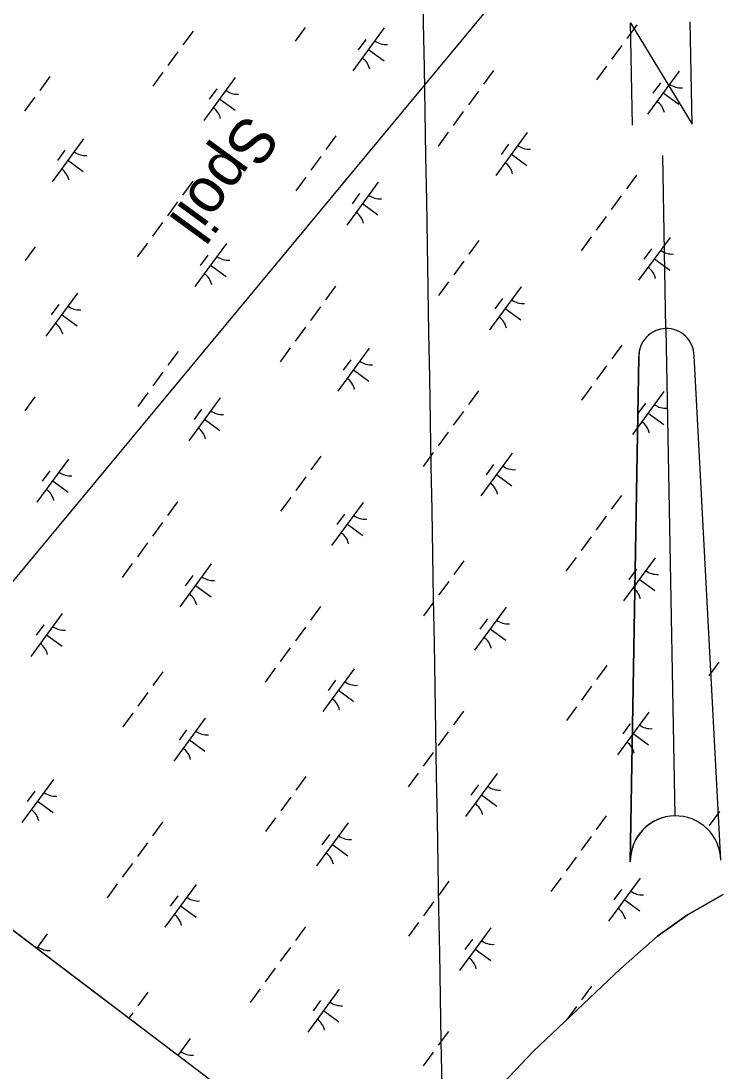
# Model space of a CAD drawing. Extents: x 3905714 to 3926767, y 183354 to 205755.
# Drawn here: x 3914518 to 3915177, y 185637 to 186623 of the extents above; entities that cross this region are included whole.
import ezdxf

# ---------------------------------------------------------------- set-up
doc = ezdxf.new("R2010")
doc.units = 0
for name, color, linetype in [('V-ANNO-SYMB', 7, 'Continuous'), ('V-CHAN-SPOL', 7, 'Continuous'), ('V-GRID-FRAM', 7, 'Continuous'), ('V-GRID-MAJR', 7, 'Continuous'), ('V-TOPO-SHOR', 7, 'Continuous'), ('V-UTIL-LINE', 7, 'Continuous'), ('V-WETL-SWMP', 7, 'Continuous')]:
    doc.layers.add(name, color=color, linetype=linetype)

msp = doc.modelspace()

# ---------------------------------------------------------------- linework, layer by layer
at = {"layer": 'V-ANNO-SYMB'}
for p, q in [((3915123.89, 186334.39), (3915120.96, 186496.86)), ((3915123.89, 186334.39), (3915132.15, 185876.97)), ((3915123.89, 186334.39), (3915132.15, 185876.97)), ((3915175.41, 185835.24), (3915150.36, 186308.86)), ((3915090.42, 185833.7), (3915098.36, 186307.93)), ((3915098.36, 186307.93), (3915090.42, 185833.7))]:
    msp.add_line(p, q, dxfattribs=at)
msp.add_lwpolyline([(3915092.44, 186525.36), (3915090.7, 186621.35), (3915148.43, 186526.37), (3915146.7, 186622.36)], dxfattribs=at)
for centre, radius, start, end in [((3915124.36, 186308.39), 26, 91.03111, 181.03442), ((3915124.36, 186308.39), 26, 91.03774, 181.03444), ((3915124.36, 186308.39), 26, 1.03444, 91.03774), ((3915132.92, 185834.47), 42.5, 91.03442, 181.03442), ((3915132.92, 185834.47), 42.5, 91.03444, 181.03444), ((3915132.92, 185834.47), 42.5, 1.03444, 91.03444), ((3915132.92, 185834.47), 42.5, 1.03444, 91.03444)]:
    msp.add_arc(centre, radius, start, end, dxfattribs=at)
at = {"layer": 'V-GRID-FRAM'}
msp.add_lwpolyline([(3924287.85, 196971.08), (3915521.38, 185005.59), (3909313.29, 189695.82), (3918205.93, 201877.91), (3924287.85, 196971.08)], dxfattribs=at)
at = {"layer": 'V-GRID-MAJR'}
msp.add_spline([(3914930.18, 184667.84), (3914884.14, 187327.39), (3914779.24, 193387.51), (3914694.62, 198275.87)], degree=3, dxfattribs=at)
at = {"layer": 'V-TOPO-SHOR'}
msp.add_lwpolyline([(3914917.1, 185569.55), (3914999.49, 185656), (3915081.23, 185733.28), (3915116.13, 185763.99), (3915144.16, 185784.02), (3915177.7, 185803)], dxfattribs=at)
at = {"layer": 'V-UTIL-LINE'}
msp.add_lwpolyline([(3914345.24, 185898.11), (3915108.15, 186817.19)], dxfattribs=at)
at = {"layer": 'V-WETL-SWMP'}
for p, q in [((3914785.28, 186616.94), (3914775.82, 186604.03)), ((3914859.46, 186616.61), (3914829.91, 186576.28)), ((3915096.54, 186619.47), (3915087.08, 186606.57)), ((3914679.87, 186613.65), (3914670.41, 186600.74)), ((3914842.01, 186605.84), (3914834.92, 186596.16)), ((3914844.69, 186596.45), (3914859.21, 186585.81)), ((3915082.36, 186600.11), (3915072.9, 186587.21)), ((3914665.68, 186594.29), (3914656.23, 186581.38)), ((3914651.5, 186574.93), (3914642.04, 186562.02)), ((3914962.01, 186576.71), (3914952.55, 186563.81)), ((3915068.17, 186580.75), (3915058.72, 186567.85)), ((3915136.18, 186575.92), (3915106.63, 186535.59)), ((3914545.34, 186570.89), (3914535.88, 186557.98)), ((3914719.51, 186570.1), (3914689.96, 186529.76)), ((3915118.73, 186565.15), (3915111.64, 186555.47)), ((3914702.05, 186559.33), (3914694.96, 186549.65)), ((3914947.83, 186557.35), (3914938.37, 186544.45)), ((3915121.41, 186555.75), (3915135.93, 186545.12)), ((3914531.15, 186551.53), (3914521.7, 186538.62)), ((3914704.73, 186549.93), (3914719.25, 186539.29)), ((3914933.64, 186537.99), (3914924.19, 186525.09)), ((3914919.46, 186518.63), (3914910, 186505.73)), ((3914993.64, 186518.31), (3914964.09, 186477.97)), ((3914576.97, 186512.48), (3914547.42, 186472.15)), ((3914814.05, 186515.34), (3914804.59, 186502.44)), ((3914976.19, 186507.54), (3914969.1, 186497.86)), ((3914559.51, 186501.71), (3914552.42, 186492.03)), ((3914978.87, 186498.14), (3914993.39, 186487.5)), ((3914562.19, 186492.31), (3914576.71, 186481.68)), ((3914799.86, 186495.98), (3914790.41, 186483.08)), ((3914785.68, 186476.62), (3914776.22, 186463.72)), ((3915096.19, 186478.41), (3915086.73, 186465.5)), ((3914679.52, 186472.58), (3914670.06, 186459.68)), ((3914853.69, 186471.79), (3914824.14, 186431.46)), ((3914836.23, 186461.02), (3914829.14, 186451.34)), ((3915082.01, 186459.05), (3915072.55, 186446.14)), ((3914665.33, 186453.22), (3914655.88, 186440.32)), ((3914838.91, 186451.62), (3914853.43, 186440.99)), ((3915067.82, 186439.69), (3915058.37, 186426.78)), ((3914651.15, 186433.86), (3914641.69, 186420.96)), ((3915053.64, 186420.33), (3915044.18, 186407.42)), ((3915127.82, 186420), (3915098.27, 186379.67)), ((3914531.55, 186411.21), (3914522.1, 186398.3)), ((3914636.96, 186414.5), (3914627.51, 186401.6)), ((3914711.15, 186414.17), (3914681.6, 186373.84)), ((3914948.23, 186417.04), (3914938.77, 186404.13)), ((3915110.37, 186409.23), (3915103.28, 186399.55)), ((3914693.69, 186403.41), (3914686.6, 186393.73)), ((3914934.04, 186397.68), (3914924.59, 186384.77)), ((3915113.05, 186399.83), (3915127.57, 186389.2)), ((3914696.37, 186394.01), (3914710.89, 186383.37)), ((3914919.86, 186378.32), (3914910.4, 186365.41)), ((3914813.7, 186374.28), (3914804.24, 186361.37)), ((3914987.87, 186373.48), (3914958.32, 186333.15)), ((3914571.19, 186367.66), (3914541.64, 186327.33)), ((3914970.41, 186362.72), (3914963.32, 186353.04)), ((3914553.74, 186356.89), (3914546.65, 186347.21)), ((3914799.51, 186354.92), (3914790.06, 186342.01)), ((3914973.09, 186353.32), (3914987.61, 186342.68)), ((3914556.42, 186347.49), (3914570.94, 186336.85)), ((3914785.33, 186335.56), (3914775.87, 186322.65)), ((3915082.4, 186318.73), (3915072.95, 186305.82)), ((3914665.73, 186312.91), (3914656.28, 186300)), ((3914771.14, 186316.2), (3914761.69, 186303.29)), ((3914845.33, 186315.87), (3914815.78, 186275.54)), ((3914827.87, 186305.1), (3914820.78, 186295.42)), ((3915068.22, 186299.37), (3915058.76, 186286.46)), ((3914651.55, 186293.55), (3914642.09, 186280.64)), ((3914830.55, 186295.7), (3914845.07, 186285.06)), ((3915054.04, 186280.01), (3915044.58, 186267.1)), ((3914531.2, 186270.15), (3914521.75, 186257.24)), ((3914637.36, 186274.19), (3914627.91, 186261.28)), ((3914705.37, 186269.35), (3914675.82, 186229.02)), ((3914947.87, 186275.97), (3914938.42, 186263.06)), ((3915122.05, 186275.18), (3915092.5, 186234.85)), ((3914859.28, 185505.8), (3913857.71, 186262.5)), ((3915104.59, 186264.41), (3915097.5, 186254.73)), ((3914687.92, 186258.59), (3914680.83, 186248.91)), ((3914933.69, 186256.61), (3914924.23, 186243.7)), ((3915107.27, 186255.01), (3915121.79, 186244.37)), ((3914690.6, 186249.19), (3914705.12, 186238.55)), ((3914919.51, 186237.25), (3914910.05, 186224.34)), ((3914562.83, 186211.74), (3914533.28, 186171.4)), ((3914799.91, 186214.6), (3914790.45, 186201.69)), ((3914905.32, 186217.89), (3914895.87, 186204.98)), ((3914979.51, 186217.56), (3914949.96, 186177.23)), ((3914545.38, 186200.97), (3914538.29, 186191.29)), ((3914962.05, 186206.8), (3914954.96, 186197.12)), ((3914548.06, 186191.57), (3914562.58, 186180.93)), ((3914785.73, 186195.24), (3914776.27, 186182.33)), ((3914964.73, 186197.4), (3914979.25, 186186.76)), ((3914665.38, 186171.84), (3914655.92, 186158.93)), ((3914771.54, 186175.88), (3914762.09, 186162.97)), ((3914839.55, 186171.05), (3914810, 186130.71)), ((3915082.05, 186177.67), (3915072.6, 186164.76)), ((3914651.2, 186152.48), (3914641.74, 186139.57)), ((3914822.1, 186160.28), (3914815.01, 186150.6)), ((3915067.87, 186158.31), (3915058.41, 186145.4)), ((3914824.78, 186150.88), (3914839.3, 186140.24)), ((3914637.01, 186133.12), (3914627.56, 186120.21)), ((3915053.69, 186138.95), (3915044.23, 186126.04)), ((3914622.83, 186113.76), (3914613.37, 186100.85)), ((3914697.01, 186113.43), (3914667.46, 186073.1)), ((3914934.09, 186116.29), (3914924.63, 186103.39)), ((3915039.5, 186119.59), (3915030.05, 186106.68)), ((3915113.69, 186119.26), (3915084.14, 186078.92)), ((3914679.56, 186102.67), (3914672.47, 186092.99)), ((3915096.23, 186108.49), (3915089.14, 186098.81)), ((3914682.24, 186093.27), (3914696.76, 186082.63)), ((3914919.91, 186096.93), (3914910.45, 186084.03)), ((3915098.91, 186099.09), (3915113.43, 186088.45)), ((3914799.56, 186073.53), (3914790.1, 186060.63)), ((3914905.72, 186077.57), (3914896.27, 186064.67)), ((3914973.73, 186072.74), (3914944.18, 186032.41)), ((3914557.06, 186066.92), (3914527.51, 186026.58)), ((3914539.6, 186056.15), (3914532.51, 186046.47)), ((3914785.38, 186054.17), (3914775.92, 186041.27)), ((3914956.28, 186061.97), (3914949.19, 186052.29)), ((3914958.96, 186052.58), (3914973.48, 186041.94)), ((3914542.28, 186046.75), (3914556.8, 186036.11)), ((3914771.19, 186034.81), (3914761.74, 186021.91)), ((3914757.01, 186015.45), (3914747.55, 186002.55)), ((3914831.19, 186015.13), (3914801.64, 185974.79)), ((3915068.27, 186017.99), (3915058.81, 186005.08)), ((3915173.68, 186021.28), (3915164.23, 186008.37)), ((3914651.6, 186012.16), (3914642.14, 185999.26)), ((3914813.74, 186004.36), (3914806.65, 185994.68)), ((3914816.42, 185994.96), (3914830.94, 185984.32)), ((3915054.09, 185998.63), (3915044.63, 185985.72)), ((3914637.41, 185992.8), (3914627.96, 185979.9)), ((3914933.74, 185975.23), (3914924.28, 185962.32)), ((3915039.9, 185979.27), (3915030.45, 185966.36)), ((3915107.91, 185974.44), (3915078.36, 185934.1)), ((3914623.23, 185973.44), (3914613.77, 185960.54)), ((3914691.24, 185968.61), (3914661.69, 185928.28)), ((3914673.78, 185957.84), (3914666.69, 185948.16)), ((3914919.56, 185955.87), (3914910.1, 185942.96)), ((3915090.46, 185963.67), (3915083.37, 185953.99)), ((3915093.14, 185954.27), (3915107.66, 185943.63)), ((3914676.46, 185948.44), (3914690.98, 185937.81)), ((3914905.37, 185936.51), (3914895.92, 185923.6)), ((3914891.19, 185917.15), (3914881.73, 185904.24)), ((3914965.37, 185916.82), (3914935.82, 185876.49)), ((3914548.7, 185911), (3914519.15, 185870.66)), ((3914785.78, 185913.86), (3914776.32, 185900.95)), ((3914947.92, 185906.05), (3914940.83, 185896.37)), ((3914531.24, 185900.23), (3914524.15, 185890.55)), ((3914950.6, 185896.65), (3914965.12, 185886.02)), ((3914533.92, 185890.83), (3914548.44, 185880.19)), ((3914771.59, 185894.5), (3914762.14, 185881.59)), ((3914757.41, 185875.14), (3914747.95, 185862.23)), ((3915067.92, 185876.92), (3915058.46, 185864.02)), ((3915174.08, 185880.96), (3915164.62, 185868.05)), ((3914651.25, 185871.1), (3914641.79, 185858.19)), ((3914825.42, 185870.3), (3914795.87, 185829.97)), ((3914807.96, 185859.54), (3914800.87, 185849.86)), ((3915053.73, 185857.56), (3915044.28, 185844.66)), ((3914637.06, 185851.74), (3914627.61, 185838.83)), ((3914810.64, 185850.14), (3914825.16, 185839.5)), ((3915039.55, 185838.2), (3915030.09, 185825.3)), ((3914622.88, 185832.38), (3914613.42, 185819.47)), ((3915025.37, 185818.84), (3915015.91, 185805.94)), ((3915099.55, 185818.51), (3915070, 185778.18)), ((3914608.69, 185813.02), (3914599.24, 185800.11)), ((3914682.88, 185812.69), (3914653.33, 185772.36)), ((3914919.96, 185815.55), (3914910.5, 185802.64)), ((3915082.1, 185807.75), (3915075.01, 185798.07)), ((3914665.42, 185801.92), (3914658.33, 185792.24)), ((3915084.78, 185798.35), (3915099.3, 185787.71)), ((3915177.7, 185803), (3915144.16, 185784.02)), ((3914668.1, 185792.52), (3914682.62, 185781.88)), ((3914905.77, 185796.19), (3914896.31, 185783.28)), ((3914891.59, 185776.83), (3914882.13, 185763.92)), ((3915144.16, 185784.02), (3915116.13, 185763.99)), ((3914785.43, 185772.79), (3914775.97, 185759.88)), ((3914959.6, 185772), (3914930.05, 185731.67)), ((3914542.92, 185766.17), (3914532.85, 185752.43)), ((3914942.14, 185761.23), (3914935.05, 185751.55)), ((3915116.13, 185763.99), (3915081.23, 185733.28)), ((3914771.24, 185753.43), (3914761.78, 185740.52)), ((3914944.82, 185751.83), (3914959.34, 185741.19)), ((3914757.06, 185734.07), (3914747.6, 185721.16)), ((3915081.23, 185733.28), (3914999.49, 185656)), ((3914637.46, 185711.42), (3914628.01, 185698.51)), ((3914742.87, 185714.71), (3914733.42, 185701.8)), ((3914817.06, 185714.38), (3914787.51, 185674.05)), ((3915054.13, 185717.24), (3915044.68, 185704.34)), ((3914799.6, 185703.62), (3914792.51, 185693.94)), ((3915039.95, 185697.88), (3915031.29, 185686.06)), ((3914623.28, 185692.06), (3914619.53, 185686.94)), ((3914802.28, 185694.22), (3914816.8, 185683.58)), ((3914919.6, 185674.49), (3914910.15, 185661.58)), ((3914677.1, 185667.87), (3914665.58, 185652.15)), ((3914659.65, 185657.1), (3914659.43, 185656.8)), ((3914905.42, 185655.13), (3914895.96, 185642.22)), ((3914999.49, 185656), (3914917.1, 185569.55))]:
    msp.add_line(p, q, dxfattribs=at)
for centre, start, end in [((3914861.2, 186618.59), 232.99998, 274.54364), ((3914828.55, 186574.02), 12.99998, 54.54364), ((3914721.25, 186572.07), 232.99998, 274.54364), ((3915137.92, 186577.9), 232.99998, 274.54364), ((3915105.27, 186533.33), 12.99998, 54.54364), ((3914688.6, 186527.51), 12.99998, 54.54364), ((3914995.38, 186520.28), 232.99998, 274.54364), ((3914578.71, 186514.46), 232.99998, 274.54364), ((3914962.73, 186475.72), 12.99998, 54.54364), ((3914546.06, 186469.89), 12.99998, 54.54364), ((3914855.43, 186473.76), 232.99998, 274.54364), ((3914822.78, 186429.2), 12.99998, 54.54364), ((3915129.56, 186421.97), 232.99998, 274.54364), ((3914712.89, 186416.15), 232.99998, 274.54364), ((3915096.91, 186377.41), 12.99998, 54.54364), ((3914680.24, 186371.59), 12.99998, 54.54364), ((3914989.61, 186375.46), 232.99998, 274.54364), ((3914572.93, 186369.63), 232.99998, 274.54364), ((3914540.28, 186325.07), 12.99998, 54.54364), ((3914956.96, 186330.9), 12.99998, 54.54364), ((3914847.07, 186317.84), 232.99998, 274.54364), ((3914814.42, 186273.28), 12.99998, 54.54364), ((3915123.79, 186277.15), 232.99998, 274.54364), ((3914707.11, 186271.33), 232.99998, 274.54364), ((3914674.46, 186226.77), 12.99998, 54.54364), ((3915091.14, 186232.59), 12.99998, 54.54364), ((3914981.25, 186219.54), 232.99998, 274.54364), ((3914564.57, 186213.71), 232.99998, 274.54364), ((3914531.92, 186169.15), 12.99998, 54.54364), ((3914948.6, 186174.97), 12.99998, 54.54364), ((3914841.29, 186173.02), 232.99998, 274.54364), ((3914808.64, 186128.46), 12.99998, 54.54364), ((3915115.43, 186121.23), 232.99998, 274.54364), ((3914698.75, 186115.41), 232.99998, 274.54364), ((3914666.1, 186070.84), 12.99998, 54.54364), ((3915082.78, 186076.67), 12.99998, 54.54364), ((3914558.8, 186068.89), 232.99998, 274.54364), ((3914975.47, 186074.72), 232.99998, 274.54364), ((3914942.82, 186030.15), 12.99998, 54.54364), ((3914526.15, 186024.33), 12.99998, 54.54364), ((3914832.93, 186017.1), 232.99998, 274.54364), ((3914800.28, 185972.54), 12.99998, 54.54364), ((3914692.98, 185970.59), 232.99998, 274.54364), ((3915109.65, 185976.41), 232.99998, 274.54364), ((3915077, 185931.85), 12.99998, 54.54364), ((3914660.33, 185926.02), 12.99998, 54.54364), ((3914967.11, 185918.79), 232.99998, 274.54364), ((3914550.44, 185912.97), 232.99998, 274.54364), ((3914934.46, 185874.23), 12.99998, 54.54364), ((3914517.79, 185868.41), 12.99998, 54.54364), ((3914827.16, 185872.28), 232.99998, 274.54364), ((3914794.51, 185827.72), 12.99998, 54.54364), ((3915101.29, 185820.49), 232.99998, 274.54364), ((3914684.62, 185814.66), 232.99998, 274.54364), ((3915068.64, 185775.93), 12.99998, 54.54364), ((3914651.97, 185770.1), 12.99998, 54.54364), ((3914961.34, 185773.97), 232.99998, 274.54364), ((3914544.66, 185768.15), 232.99998, 274.54364), ((3914928.69, 185729.41), 12.99998, 54.54364), ((3914818.8, 185716.36), 232.99998, 274.54364), ((3914786.15, 185671.79), 12.99998, 54.54364), ((3914678.84, 185669.84), 232.99998, 274.54364)]:
    msp.add_arc(centre, 17.62, start, end, dxfattribs=at)

# ---------------------------------------------------------------- texts
at = {"layer": 'V-CHAN-SPOL'}
msp.add_text('Spoil', height=42, rotation=233.87144, dxfattribs=at).set_placement((3914729.5, 186537.67))

doc.saveas('drawing.dxf')
